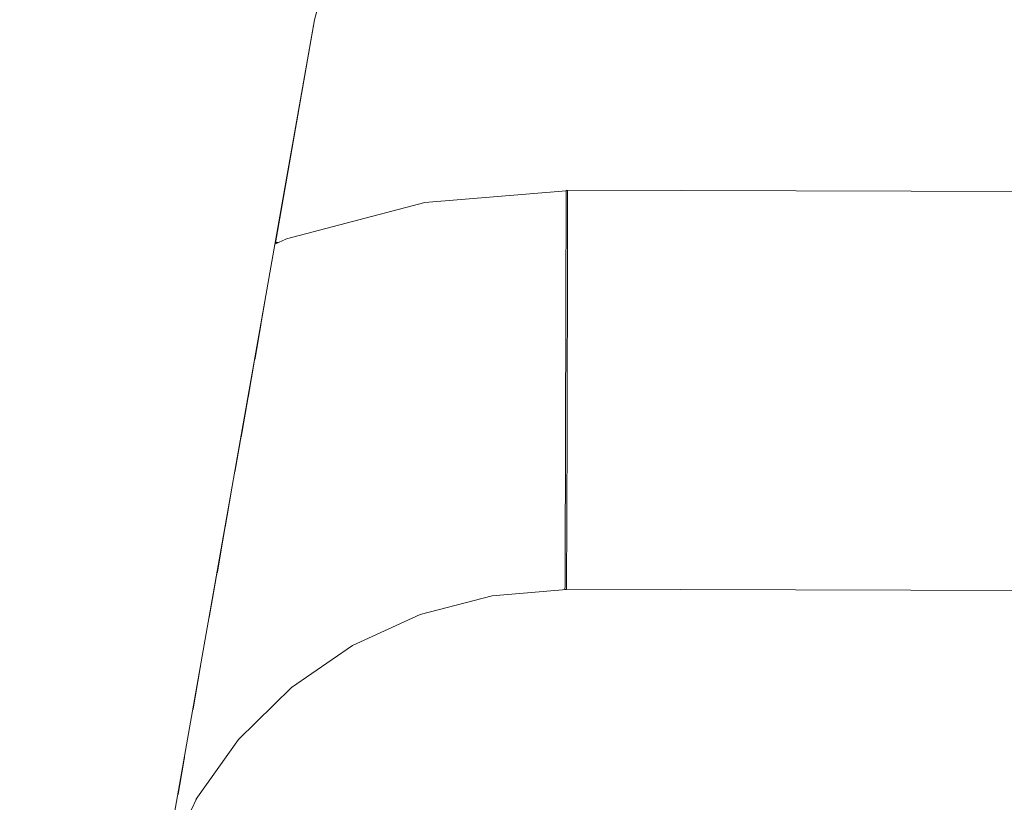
# Model space of a CAD drawing. Header units: millimetres. Extents: x -30280 to 309309, y -17460 to 4378.
# Tile 485 of 656: x 149482 to 149521, y -14528 to -14496. Entities that reach past the tile are written whole.
import ezdxf

# ---------------------------------------------------------------- set-up
doc = ezdxf.new("R2010")
doc.units = ezdxf.units.MM
doc.header["$MEASUREMENT"] = 0
doc.linetypes.add('Wipeout_Contour', pattern=[1000, 0, -1000])
doc.layers.add('P1_PLANTA PRIMERA_4_Nuevo_08_E_Envans secs', color=7, linetype='Continuous')
doc.layers.add('P1_PLANTA PRIMERA_4_Nuevo_09_EI_Mobiliari general', color=7, linetype='Continuous')
doc.layers.add('P1_PLANTA PRIMERA_4_Nuevo_09_EI_Mobiliari general_Pluma_Nº__1', color=7, linetype='Continuous', lineweight=5)

msp = doc.modelspace()

# ---------------------------------------------------------------- wipeouts: each hides what was drawn before it
at = {"color": 254, "linetype": 'Wipeout_Contour', "lineweight": 0, "ltscale": 1501784.689083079}
msp.add_wipeout([(149453.929, -14469.75), (149453.929, -14505.297), (149475.572, -14505.297), (149477.638, -14493.585), (149479.13, -14488.018), (149481.569, -14482.795), (149484.879, -14478.077), (149488.96, -14474.006), (149493.686, -14470.707), (149495.751, -14469.75)], dxfattribs=at).dxf.layer = 'P1_PLANTA PRIMERA_4_Nuevo_09_EI_Mobiliari general'
at = {"color": 254, "linetype": 'Wipeout_Contour', "lineweight": 0, "ltscale": 450582.920668}
msp.add_wipeout([(149491.431, -14507.497), (149491.227, -14508.653), (149492.871, -14507.902)], dxfattribs=at).dxf.layer = 'P1_PLANTA PRIMERA_4_Nuevo_09_EI_Mobiliari general'
at = {"color": 254, "linetype": 'Wipeout_Contour', "lineweight": 0, "ltscale": 450578.375796}
msp.add_wipeout([(149488.179, -14525.94), (149487.906, -14527.492), (149489.625, -14525.078)], dxfattribs=at).dxf.layer = 'P1_PLANTA PRIMERA_4_Nuevo_09_EI_Mobiliari general'

# ---------------------------------------------------------------- next in the draw order: wipeouts: each hides what was drawn before it
at = {"color": 254, "linetype": 'Wipeout_Contour', "lineweight": 0, "ltscale": 4210604.900620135}
msp.add_wipeout([(149493.395, -14496.363), (149491.819, -14505.297), (149497.826, -14503.696), (149503.486, -14503.223), (149678.929, -14503.678), (149854.372, -14503.196), (149860.032, -14503.696), (149865.582, -14505.147), (149864.463, -14496.363), (149863.694, -14493.495), (149862.438, -14490.805), (149860.733, -14488.374), (149858.631, -14486.277), (149856.196, -14484.578), (149853.503, -14483.328), (149850.633, -14482.566), (149847.674, -14482.315), (149692.121, -14482.728), (149678.929, -14482.764), (149665.738, -14482.801), (149510.184, -14482.293), (149507.225, -14482.566), (149504.355, -14483.328), (149501.662, -14484.578), (149499.227, -14486.277), (149497.125, -14488.374), (149495.42, -14490.805), (149494.164, -14493.495)], dxfattribs=at).dxf.layer = 'P1_PLANTA PRIMERA_4_Nuevo_09_EI_Mobiliari general'
at = {"color": 254, "linetype": 'Wipeout_Contour', "lineweight": 0, "ltscale": 600694.370176}
msp.add_wipeout([(149428.929, -14815.895), (149485.516, -14494.974), (149484.148, -14494.733), (149428.929, -14807.895)], dxfattribs=at).dxf.layer = 'P1_PLANTA PRIMERA_4_Nuevo_09_EI_Mobiliari general'
at = {"color": 254, "linetype": 'Wipeout_Contour', "lineweight": 0, "ltscale": 600778.032871}
msp.add_wipeout([(149491.227, -14508.653), (149490.99, -14509.999), (149493.207, -14508.987), (149492.871, -14507.902)], dxfattribs=at).dxf.layer = 'P1_PLANTA PRIMERA_4_Nuevo_09_EI_Mobiliari general'

# ---------------------------------------------------------------- next in the draw order: wipeouts: each hides what was drawn before it
at = {"color": 254, "linetype": 'Wipeout_Contour', "lineweight": 0, "ltscale": 600699.310629}
msp.add_wipeout([(149428.929, -14815.895), (149430.34, -14815.895), (149486.884, -14495.215), (149485.516, -14494.974)], dxfattribs=at).dxf.layer = 'P1_PLANTA PRIMERA_4_Nuevo_09_EI_Mobiliari general'
at = {"color": 254, "linetype": 'Wipeout_Contour', "lineweight": 0, "ltscale": 450593.280553}
msp.add_wipeout([(149497.806, -14503.819), (149492.235, -14505.276), (149497.826, -14504.178)], dxfattribs=at).dxf.layer = 'P1_PLANTA PRIMERA_4_Nuevo_09_EI_Mobiliari general'
at = {"color": 254, "linetype": 'Wipeout_Contour', "lineweight": 0, "ltscale": 450791.353756}
msp.add_wipeout([(149503.485, -14504.268), (149678.929, -14504.75), (149503.486, -14503.678)], dxfattribs=at).dxf.layer = 'P1_PLANTA PRIMERA_4_Nuevo_09_EI_Mobiliari general'

# ---------------------------------------------------------------- next in the draw order: wipeouts: each hides what was drawn before it
at = {"color": 254, "linetype": 'Wipeout_Contour', "lineweight": 0, "ltscale": 600704.803329}
msp.add_wipeout([(149430.34, -14815.895), (149431.707, -14815.895), (149488.211, -14495.449), (149486.884, -14495.215)], dxfattribs=at).dxf.layer = 'P1_PLANTA PRIMERA_4_Nuevo_09_EI_Mobiliari general'
at = {"color": 254, "linetype": 'Wipeout_Contour', "lineweight": 0, "ltscale": 450593.551486}
msp.add_wipeout([(149497.826, -14504.178), (149492.276, -14505.63), (149497.888, -14504.762)], dxfattribs=at).dxf.layer = 'P1_PLANTA PRIMERA_4_Nuevo_09_EI_Mobiliari general'

# ---------------------------------------------------------------- next in the draw order: wipeouts: each hides what was drawn before it
at = {"color": 254, "linetype": 'Wipeout_Contour', "lineweight": 0, "ltscale": 450594.044678}
msp.add_wipeout([(149497.888, -14504.762), (149492.399, -14506.198), (149497.989, -14505.554)], dxfattribs=at).dxf.layer = 'P1_PLANTA PRIMERA_4_Nuevo_09_EI_Mobiliari general'

# ---------------------------------------------------------------- next in the draw order: wipeouts: each hides what was drawn before it
at = {"color": 254, "linetype": 'Wipeout_Contour', "lineweight": 0, "ltscale": 450594.745588}
msp.add_wipeout([(149497.989, -14505.554), (149492.599, -14506.963), (149498.126, -14506.528)], dxfattribs=at).dxf.layer = 'P1_PLANTA PRIMERA_4_Nuevo_09_EI_Mobiliari general'

# ---------------------------------------------------------------- next in the draw order: wipeouts: each hides what was drawn before it
at = {"color": 254, "linetype": 'Wipeout_Contour', "lineweight": 0, "ltscale": 600791.677619}
msp.add_wipeout([(149498.126, -14506.528), (149492.871, -14507.902), (149493.207, -14508.987), (149498.295, -14507.656)], dxfattribs=at).dxf.layer = 'P1_PLANTA PRIMERA_4_Nuevo_09_EI_Mobiliari general'

# ---------------------------------------------------------------- next in the draw order: wipeouts: each hides what was drawn before it
at = {"color": 254, "linetype": 'Wipeout_Contour', "lineweight": 0, "ltscale": 600812.113295}
msp.add_wipeout([(149498.126, -14506.528), (149498.295, -14507.656), (149503.478, -14507.223), (149503.481, -14506.081)], dxfattribs=at).dxf.layer = 'P1_PLANTA PRIMERA_4_Nuevo_09_EI_Mobiliari general'
at = {"color": 254, "linetype": 'Wipeout_Contour', "lineweight": 0, "ltscale": 600778.749401}
msp.add_wipeout([(149490.99, -14509.999), (149490.727, -14511.494), (149493.595, -14510.183), (149493.207, -14508.987)], dxfattribs=at).dxf.layer = 'P1_PLANTA PRIMERA_4_Nuevo_09_EI_Mobiliari general'

# ---------------------------------------------------------------- next in the draw order: wipeouts: each hides what was drawn before it
at = {"color": 254, "linetype": 'Wipeout_Contour', "lineweight": 0, "ltscale": 600793.204969}
msp.add_wipeout([(149498.295, -14507.656), (149493.207, -14508.987), (149493.595, -14510.183), (149498.491, -14508.903)], dxfattribs=at).dxf.layer = 'P1_PLANTA PRIMERA_4_Nuevo_09_EI_Mobiliari general'

# ---------------------------------------------------------------- next in the draw order: wipeouts: each hides what was drawn before it
at = {"color": 254, "linetype": 'Wipeout_Contour', "lineweight": 0, "ltscale": 600812.925939}
msp.add_wipeout([(149498.295, -14507.656), (149498.491, -14508.903), (149503.475, -14508.487), (149503.478, -14507.223)], dxfattribs=at).dxf.layer = 'P1_PLANTA PRIMERA_4_Nuevo_09_EI_Mobiliari general'
at = {"color": 254, "linetype": 'Wipeout_Contour', "lineweight": 0, "ltscale": 600779.556909}
msp.add_wipeout([(149490.727, -14511.494), (149490.445, -14513.092), (149494.025, -14511.456), (149493.595, -14510.183)], dxfattribs=at).dxf.layer = 'P1_PLANTA PRIMERA_4_Nuevo_09_EI_Mobiliari general'

# ---------------------------------------------------------------- next in the draw order: wipeouts: each hides what was drawn before it
at = {"color": 254, "linetype": 'Wipeout_Contour', "lineweight": 0, "ltscale": 601171.890372}
msp.add_wipeout([(149503.481, -14506.054), (149503.478, -14507.196), (149678.929, -14507.678), (149678.929, -14506.536)], dxfattribs=at).dxf.layer = 'P1_PLANTA PRIMERA_4_Nuevo_09_EI_Mobiliari general'
at = {"color": 254, "linetype": 'Wipeout_Contour', "lineweight": 0, "ltscale": 600794.911824}
msp.add_wipeout([(149498.491, -14508.903), (149493.595, -14510.183), (149494.025, -14511.456), (149498.707, -14510.232)], dxfattribs=at).dxf.layer = 'P1_PLANTA PRIMERA_4_Nuevo_09_EI_Mobiliari general'

# ---------------------------------------------------------------- next in the draw order: wipeouts: each hides what was drawn before it
at = {"color": 254, "linetype": 'Wipeout_Contour', "lineweight": 0, "ltscale": 600813.824848}
msp.add_wipeout([(149498.491, -14508.903), (149498.707, -14510.232), (149503.471, -14509.834), (149503.475, -14508.487)], dxfattribs=at).dxf.layer = 'P1_PLANTA PRIMERA_4_Nuevo_09_EI_Mobiliari general'
at = {"color": 254, "linetype": 'Wipeout_Contour', "lineweight": 0, "ltscale": 600780.469871}
msp.add_wipeout([(149490.445, -14513.092), (149490.198, -14514.49), (149494.483, -14512.766), (149494.025, -14511.456)], dxfattribs=at).dxf.layer = 'P1_PLANTA PRIMERA_4_Nuevo_09_EI_Mobiliari general'

# ---------------------------------------------------------------- next in the draw order: wipeouts: each hides what was drawn before it
at = {"color": 254, "linetype": 'Wipeout_Contour', "lineweight": 0, "ltscale": 601172.348977}
msp.add_wipeout([(149503.478, -14507.196), (149503.475, -14508.46), (149678.929, -14508.942), (149678.929, -14507.678)], dxfattribs=at).dxf.layer = 'P1_PLANTA PRIMERA_4_Nuevo_09_EI_Mobiliari general'
at = {"color": 254, "linetype": 'Wipeout_Contour', "lineweight": 0, "ltscale": 600796.746312}
msp.add_wipeout([(149498.707, -14510.232), (149494.025, -14511.456), (149494.483, -14512.766), (149498.938, -14511.601)], dxfattribs=at).dxf.layer = 'P1_PLANTA PRIMERA_4_Nuevo_09_EI_Mobiliari general'
at = {"color": 254, "linetype": 'Wipeout_Contour', "lineweight": 0, "ltscale": 600773.814669}
msp.add_wipeout([(149490.146, -14514.783), (149489.809, -14516.699), (149490.994, -14515.884), (149490.302, -14514.677)], dxfattribs=at).dxf.layer = 'P1_PLANTA PRIMERA_4_Nuevo_09_EI_Mobiliari general'

# ---------------------------------------------------------------- next in the draw order: wipeouts: each hides what was drawn before it
at = {"color": 254, "linetype": 'Wipeout_Contour', "lineweight": 0, "ltscale": 600814.907263}
msp.add_wipeout([(149503.534, -14509.828), (149498.707, -14510.232), (149498.938, -14511.601), (149503.53, -14511.218)], dxfattribs=at).dxf.layer = 'P1_PLANTA PRIMERA_4_Nuevo_09_EI_Mobiliari general'
at = {"color": 254, "linetype": 'Wipeout_Contour', "lineweight": 0, "ltscale": 600782.496573}
msp.add_wipeout([(149494.483, -14512.766), (149490.302, -14514.677), (149490.994, -14515.884), (149494.955, -14514.074)], dxfattribs=at).dxf.layer = 'P1_PLANTA PRIMERA_4_Nuevo_09_EI_Mobiliari general'

# ---------------------------------------------------------------- next in the draw order: wipeouts: each hides what was drawn before it
at = {"color": 254, "linetype": 'Wipeout_Contour', "lineweight": 0, "ltscale": 601172.846365}
msp.add_wipeout([(149503.475, -14508.46), (149503.471, -14509.807), (149678.929, -14510.289), (149678.929, -14508.942)], dxfattribs=at).dxf.layer = 'P1_PLANTA PRIMERA_4_Nuevo_09_EI_Mobiliari general'
at = {"color": 254, "linetype": 'Wipeout_Contour', "lineweight": 0, "ltscale": 600798.65273}
msp.add_wipeout([(149498.938, -14511.601), (149494.483, -14512.766), (149494.955, -14514.074), (149499.176, -14512.97)], dxfattribs=at).dxf.layer = 'P1_PLANTA PRIMERA_4_Nuevo_09_EI_Mobiliari general'
at = {"color": 254, "linetype": 'Wipeout_Contour', "lineweight": 0, "ltscale": 600774.998666}
msp.add_wipeout([(149489.809, -14516.699), (149489.48, -14518.566), (149491.687, -14517.049), (149490.994, -14515.884)], dxfattribs=at).dxf.layer = 'P1_PLANTA PRIMERA_4_Nuevo_09_EI_Mobiliari general'

# ---------------------------------------------------------------- next in the draw order: wipeouts: each hides what was drawn before it
at = {"color": 254, "linetype": 'Wipeout_Contour', "lineweight": 0, "ltscale": 600815.895126}
msp.add_wipeout([(149503.53, -14511.218), (149498.938, -14511.601), (149499.176, -14512.97), (149503.526, -14512.607)], dxfattribs=at).dxf.layer = 'P1_PLANTA PRIMERA_4_Nuevo_09_EI_Mobiliari general'
at = {"color": 254, "linetype": 'Wipeout_Contour', "lineweight": 0, "ltscale": 600785.291144}
msp.add_wipeout([(149494.955, -14514.074), (149490.994, -14515.884), (149491.687, -14517.049), (149495.428, -14515.339)], dxfattribs=at).dxf.layer = 'P1_PLANTA PRIMERA_4_Nuevo_09_EI_Mobiliari general'

# ---------------------------------------------------------------- next in the draw order: wipeouts: each hides what was drawn before it
at = {"color": 254, "linetype": 'Wipeout_Contour', "lineweight": 0, "ltscale": 751566.786635}
msp.add_wipeout([(149503.471, -14509.807), (149503.53, -14511.196), (149678.929, -14511.678), (149685.467, -14511.661), (149685.471, -14510.307)], dxfattribs=at).dxf.layer = 'P1_PLANTA PRIMERA_4_Nuevo_09_EI_Mobiliari general'
at = {"color": 254, "linetype": 'Wipeout_Contour', "lineweight": 0, "ltscale": 600800.573249}
msp.add_wipeout([(149499.176, -14512.97), (149494.955, -14514.074), (149495.428, -14515.339), (149499.413, -14514.297)], dxfattribs=at).dxf.layer = 'P1_PLANTA PRIMERA_4_Nuevo_09_EI_Mobiliari general'
at = {"color": 254, "linetype": 'Wipeout_Contour', "lineweight": 0, "ltscale": 600776.243083}
msp.add_wipeout([(149489.48, -14518.565), (149489.169, -14520.327), (149492.358, -14518.136), (149491.687, -14517.049)], dxfattribs=at).dxf.layer = 'P1_PLANTA PRIMERA_4_Nuevo_09_EI_Mobiliari general'

# ---------------------------------------------------------------- next in the draw order: wipeouts: each hides what was drawn before it
at = {"color": 254, "linetype": 'Wipeout_Contour', "lineweight": 0, "ltscale": 600816.883003}
msp.add_wipeout([(149503.526, -14512.607), (149499.176, -14512.97), (149499.413, -14514.297), (149503.522, -14513.954)], dxfattribs=at).dxf.layer = 'P1_PLANTA PRIMERA_4_Nuevo_09_EI_Mobiliari general'
at = {"color": 254, "linetype": 'Wipeout_Contour', "lineweight": 0, "ltscale": 600788.028183}
msp.add_wipeout([(149495.428, -14515.339), (149491.687, -14517.049), (149492.358, -14518.136), (149495.886, -14516.524)], dxfattribs=at).dxf.layer = 'P1_PLANTA PRIMERA_4_Nuevo_09_EI_Mobiliari general'

# ---------------------------------------------------------------- next in the draw order: wipeouts: each hides what was drawn before it
at = {"color": 254, "linetype": 'Wipeout_Contour', "lineweight": 0, "ltscale": 751541.317694}
msp.add_wipeout([(149503.53, -14511.196), (149503.526, -14512.585), (149672.395, -14513.05), (149672.391, -14511.696), (149678.929, -14511.678)], dxfattribs=at).dxf.layer = 'P1_PLANTA PRIMERA_4_Nuevo_09_EI_Mobiliari general'
at = {"color": 254, "linetype": 'Wipeout_Contour', "lineweight": 0, "ltscale": 600802.449673}
msp.add_wipeout([(149499.413, -14514.297), (149495.428, -14515.339), (149495.886, -14516.524), (149499.644, -14515.541)], dxfattribs=at).dxf.layer = 'P1_PLANTA PRIMERA_4_Nuevo_09_EI_Mobiliari general'
at = {"color": 254, "linetype": 'Wipeout_Contour', "lineweight": 0, "ltscale": 600778.352759}
msp.add_wipeout([(149492.358, -14518.136), (149489.169, -14520.327), (149489.98, -14521.18), (149492.988, -14519.113)], dxfattribs=at).dxf.layer = 'P1_PLANTA PRIMERA_4_Nuevo_09_EI_Mobiliari general'

# ---------------------------------------------------------------- next in the draw order: wipeouts: each hides what was drawn before it
at = {"color": 254, "linetype": 'Wipeout_Contour', "lineweight": 0, "ltscale": 600817.841073}
msp.add_wipeout([(149503.522, -14513.954), (149499.413, -14514.297), (149499.644, -14515.541), (149503.519, -14515.218)], dxfattribs=at).dxf.layer = 'P1_PLANTA PRIMERA_4_Nuevo_09_EI_Mobiliari general'
at = {"color": 254, "linetype": 'Wipeout_Contour', "lineweight": 0, "ltscale": 600790.624713}
msp.add_wipeout([(149495.886, -14516.524), (149492.358, -14518.136), (149492.988, -14519.113), (149496.315, -14517.592)], dxfattribs=at).dxf.layer = 'P1_PLANTA PRIMERA_4_Nuevo_09_EI_Mobiliari general'
at = {"color": 254, "linetype": 'Wipeout_Contour', "lineweight": 0, "ltscale": 600773.14414}
msp.add_wipeout([(149488.817, -14522.323), (149488.509, -14524.069), (149490.714, -14521.904), (149489.98, -14521.18)], dxfattribs=at).dxf.layer = 'P1_PLANTA PRIMERA_4_Nuevo_09_EI_Mobiliari general'

# ---------------------------------------------------------------- next in the draw order: wipeouts: each hides what was drawn before it
at = {"color": 254, "linetype": 'Wipeout_Contour', "lineweight": 0, "ltscale": 601187.548615}
msp.add_wipeout([(149503.523, -14513.932), (149685.459, -14514.433), (149685.463, -14513.086), (149503.526, -14512.585)], dxfattribs=at).dxf.layer = 'P1_PLANTA PRIMERA_4_Nuevo_09_EI_Mobiliari general'
at = {"color": 254, "linetype": 'Wipeout_Contour', "lineweight": 0, "ltscale": 600804.225212}
msp.add_wipeout([(149499.644, -14515.541), (149495.886, -14516.524), (149496.315, -14517.592), (149499.86, -14516.665)], dxfattribs=at).dxf.layer = 'P1_PLANTA PRIMERA_4_Nuevo_09_EI_Mobiliari general'
at = {"color": 254, "linetype": 'Wipeout_Contour', "lineweight": 0, "ltscale": 600781.412636}
msp.add_wipeout([(149492.988, -14519.113), (149489.98, -14521.18), (149490.714, -14521.904), (149493.558, -14519.949)], dxfattribs=at).dxf.layer = 'P1_PLANTA PRIMERA_4_Nuevo_09_EI_Mobiliari general'
at = {"color": 254, "linetype": 'Wipeout_Contour', "lineweight": 0, "ltscale": 450583.368743}
msp.add_wipeout([(149491.346, -14522.477), (149489.013, -14524.77), (149491.86, -14522.883)], dxfattribs=at).dxf.layer = 'P1_PLANTA PRIMERA_4_Nuevo_09_EI_Mobiliari general'

# ---------------------------------------------------------------- next in the draw order: wipeouts: each hides what was drawn before it
at = {"color": 254, "linetype": 'Wipeout_Contour', "lineweight": 0, "ltscale": 600818.740483}
msp.add_wipeout([(149503.519, -14515.218), (149499.644, -14515.541), (149499.86, -14516.665), (149503.515, -14516.36)], dxfattribs=at).dxf.layer = 'P1_PLANTA PRIMERA_4_Nuevo_09_EI_Mobiliari general'
at = {"color": 254, "linetype": 'Wipeout_Contour', "lineweight": 0, "ltscale": 600793.002086}
msp.add_wipeout([(149496.315, -14517.592), (149492.988, -14519.113), (149493.558, -14519.949), (149496.704, -14518.511)], dxfattribs=at).dxf.layer = 'P1_PLANTA PRIMERA_4_Nuevo_09_EI_Mobiliari general'
at = {"color": 254, "linetype": 'Wipeout_Contour', "lineweight": 0, "ltscale": 450584.913674}
msp.add_wipeout([(149491.86, -14522.883), (149489.625, -14525.078), (149492.238, -14523.109)], dxfattribs=at).dxf.layer = 'P1_PLANTA PRIMERA_4_Nuevo_09_EI_Mobiliari general'

# ---------------------------------------------------------------- next in the draw order: wipeouts: each hides what was drawn before it
at = {"color": 254, "linetype": 'Wipeout_Contour', "lineweight": 0, "ltscale": 600710.044442}
msp.add_wipeout([(149431.707, -14815.895), (149432.991, -14815.895), (149489.455, -14495.668), (149488.211, -14495.449)], dxfattribs=at).dxf.layer = 'P1_PLANTA PRIMERA_4_Nuevo_09_EI_Mobiliari general'
at = {"color": 254, "linetype": 'Wipeout_Contour', "lineweight": 0, "ltscale": 601162.045119}
msp.add_wipeout([(149503.523, -14513.932), (149503.519, -14515.196), (149672.403, -14515.661), (149672.399, -14514.433)], dxfattribs=at).dxf.layer = 'P1_PLANTA PRIMERA_4_Nuevo_09_EI_Mobiliari general'
at = {"color": 254, "linetype": 'Wipeout_Contour', "lineweight": 0, "ltscale": 450605.454552}
msp.add_wipeout([(149499.86, -14516.665), (149496.315, -14517.592), (149500.056, -14517.635)], dxfattribs=at).dxf.layer = 'P1_PLANTA PRIMERA_4_Nuevo_09_EI_Mobiliari general'
at = {"color": 254, "linetype": 'Wipeout_Contour', "lineweight": 0, "ltscale": 450588.684937}
msp.add_wipeout([(149493.558, -14519.949), (149490.714, -14521.904), (149494.049, -14520.619)], dxfattribs=at).dxf.layer = 'P1_PLANTA PRIMERA_4_Nuevo_09_EI_Mobiliari general'

# ---------------------------------------------------------------- next in the draw order: wipeouts: each hides what was drawn before it
at = {"color": 254, "linetype": 'Wipeout_Contour', "lineweight": 0, "ltscale": 600714.874665}
msp.add_wipeout([(149434.151, -14815.895), (149490.58, -14495.867), (149489.455, -14495.668), (149432.991, -14815.895)], dxfattribs=at).dxf.layer = 'P1_PLANTA PRIMERA_4_Nuevo_09_EI_Mobiliari general'
at = {"color": 254, "linetype": 'Wipeout_Contour', "lineweight": 0, "ltscale": 450615.79962}
msp.add_wipeout([(149503.515, -14516.36), (149499.86, -14516.665), (149503.512, -14517.346)], dxfattribs=at).dxf.layer = 'P1_PLANTA PRIMERA_4_Nuevo_09_EI_Mobiliari general'
at = {"color": 254, "linetype": 'Wipeout_Contour', "lineweight": 0, "ltscale": 450597.129136}
msp.add_wipeout([(149496.704, -14518.511), (149493.558, -14519.949), (149497.039, -14519.253)], dxfattribs=at).dxf.layer = 'P1_PLANTA PRIMERA_4_Nuevo_09_EI_Mobiliari general'
at = {"color": 254, "linetype": 'Wipeout_Contour', "lineweight": 0, "ltscale": 450590.341272}
msp.add_wipeout([(149494.049, -14520.619), (149491.346, -14522.477), (149494.448, -14521.104)], dxfattribs=at).dxf.layer = 'P1_PLANTA PRIMERA_4_Nuevo_09_EI_Mobiliari general'

# ---------------------------------------------------------------- next in the draw order: wipeouts: each hides what was drawn before it
at = {"color": 254, "linetype": 'Wipeout_Contour', "lineweight": 0, "ltscale": 450527.919788}
msp.add_wipeout([(149434.151, -14815.895), (149435.152, -14815.895), (149491.551, -14496.038)], dxfattribs=at).dxf.layer = 'P1_PLANTA PRIMERA_4_Nuevo_09_EI_Mobiliari general'
at = {"color": 254, "linetype": 'Wipeout_Contour', "lineweight": 0, "ltscale": 601162.510041}
msp.add_wipeout([(149503.515, -14516.338), (149672.406, -14516.803), (149672.403, -14515.696), (149503.519, -14515.196)], dxfattribs=at).dxf.layer = 'P1_PLANTA PRIMERA_4_Nuevo_09_EI_Mobiliari general'
at = {"color": 254, "linetype": 'Wipeout_Contour', "lineweight": 0, "ltscale": 450606.452261}
msp.add_wipeout([(149500.056, -14517.635), (149496.704, -14518.511), (149500.225, -14518.42)], dxfattribs=at).dxf.layer = 'P1_PLANTA PRIMERA_4_Nuevo_09_EI_Mobiliari general'
at = {"color": 254, "linetype": 'Wipeout_Contour', "lineweight": 0, "ltscale": 450598.387424}
msp.add_wipeout([(149497.039, -14519.253), (149494.049, -14520.619), (149497.311, -14519.796)], dxfattribs=at).dxf.layer = 'P1_PLANTA PRIMERA_4_Nuevo_09_EI_Mobiliari general'
at = {"color": 254, "linetype": 'Wipeout_Contour', "lineweight": 0, "ltscale": 450591.618597}
msp.add_wipeout([(149494.448, -14521.104), (149491.86, -14522.883), (149494.742, -14521.388)], dxfattribs=at).dxf.layer = 'P1_PLANTA PRIMERA_4_Nuevo_09_EI_Mobiliari general'

# ---------------------------------------------------------------- next in the draw order: wipeouts: each hides what was drawn before it
at = {"color": 254, "linetype": 'Wipeout_Contour', "lineweight": 0, "ltscale": 450532.52}
msp.add_wipeout([(149436.562, -14815.895), (149492.919, -14496.279), (149435.964, -14815.895)], dxfattribs=at).dxf.layer = 'P1_PLANTA PRIMERA_4_Nuevo_09_EI_Mobiliari general'
at = {"color": 254, "linetype": 'Wipeout_Contour', "lineweight": 0, "ltscale": 450616.259583}
msp.add_wipeout([(149503.512, -14517.346), (149500.056, -14517.635), (149503.509, -14518.146)], dxfattribs=at).dxf.layer = 'P1_PLANTA PRIMERA_4_Nuevo_09_EI_Mobiliari general'
at = {"color": 254, "linetype": 'Wipeout_Contour', "lineweight": 0, "ltscale": 450607.267587}
msp.add_wipeout([(149500.225, -14518.42), (149497.039, -14519.253), (149500.362, -14518.998)], dxfattribs=at).dxf.layer = 'P1_PLANTA PRIMERA_4_Nuevo_09_EI_Mobiliari general'
at = {"color": 254, "linetype": 'Wipeout_Contour', "lineweight": 0, "ltscale": 450599.35312}
msp.add_wipeout([(149497.311, -14519.796), (149494.448, -14521.104), (149497.512, -14520.122)], dxfattribs=at).dxf.layer = 'P1_PLANTA PRIMERA_4_Nuevo_09_EI_Mobiliari general'

# ---------------------------------------------------------------- next in the draw order: wipeouts: each hides what was drawn before it
at = {"color": 254, "linetype": 'Wipeout_Contour', "lineweight": 0, "ltscale": 600686.002662}
msp.add_wipeout([(149428.929, -14800.138), (149482.821, -14494.499), (149481.577, -14494.279), (149428.929, -14792.86)], dxfattribs=at).dxf.layer = 'P1_PLANTA PRIMERA_4_Nuevo_09_EI_Mobiliari general'
at = {"color": 254, "linetype": 'Wipeout_Contour', "lineweight": 0, "ltscale": 450616.642872}
msp.add_wipeout([(149503.509, -14518.146), (149500.225, -14518.42), (149503.507, -14518.735)], dxfattribs=at).dxf.layer = 'P1_PLANTA PRIMERA_4_Nuevo_09_EI_Mobiliari general'
at = {"color": 254, "linetype": 'Wipeout_Contour', "lineweight": 0, "ltscale": 450607.883909}
msp.add_wipeout([(149500.362, -14518.998), (149497.311, -14519.796), (149500.463, -14519.35)], dxfattribs=at).dxf.layer = 'P1_PLANTA PRIMERA_4_Nuevo_09_EI_Mobiliari general'

# ---------------------------------------------------------------- next in the draw order: wipeouts: each hides what was drawn before it
at = {"color": 254, "linetype": 'Wipeout_Contour', "lineweight": 0, "ltscale": 600690.088315}
msp.add_wipeout([(149428.929, -14807.895), (149484.148, -14494.733), (149482.821, -14494.499), (149428.929, -14800.138)], dxfattribs=at).dxf.layer = 'P1_PLANTA PRIMERA_4_Nuevo_09_EI_Mobiliari general'
at = {"color": 254, "linetype": 'Wipeout_Contour', "lineweight": 0, "ltscale": 450616.948243}
msp.add_wipeout([(149503.507, -14518.735), (149500.362, -14518.998), (149503.505, -14519.096)], dxfattribs=at).dxf.layer = 'P1_PLANTA PRIMERA_4_Nuevo_09_EI_Mobiliari general'

# ---------------------------------------------------------------- next in the draw order: wipeouts: each hides what was drawn before it
at = {"color": 254, "linetype": 'Wipeout_Contour', "lineweight": 0, "ltscale": 450788.91835}
msp.add_wipeout([(149503.509, -14518.124), (149672.412, -14518.589), (149503.512, -14517.324)], dxfattribs=at).dxf.layer = 'P1_PLANTA PRIMERA_4_Nuevo_09_EI_Mobiliari general'

# ---------------------------------------------------------------- next in the draw order: wipeouts: each hides what was drawn before it
at = {"color": 254, "linetype": 'Wipeout_Contour', "lineweight": 0, "ltscale": 450789.0997}
msp.add_wipeout([(149503.507, -14518.714), (149672.414, -14519.178), (149503.509, -14518.124)], dxfattribs=at).dxf.layer = 'P1_PLANTA PRIMERA_4_Nuevo_09_EI_Mobiliari general'

# ---------------------------------------------------------------- next in the draw order: wipeouts: each hides what was drawn before it
at = {"color": 254, "linetype": 'Wipeout_Contour', "lineweight": 0, "ltscale": 450789.212383}
msp.add_wipeout([(149503.505, -14519.075), (149672.416, -14519.539), (149503.507, -14518.714)], dxfattribs=at).dxf.layer = 'P1_PLANTA PRIMERA_4_Nuevo_09_EI_Mobiliari general'

# ---------------------------------------------------------------- next in the draw order: wipeouts: each hides what was drawn before it
at = {"color": 254, "linetype": 'Wipeout_Contour', "lineweight": 0, "ltscale": 11546169.40718183}
msp.add_wipeout([(147377.62, -12475.052), (147377.62, -14920.051), (147901.155, -14920.052), (147903.854, -14904.977), (147970.958, -14530.194), (147971.595, -14527.856), (147975.525, -14505.564), (147953.929, -14505.564), (147953.929, -14449.995), (147967.565, -14023.885), (148390.293, -14023.885), (148403.857, -14449.995), (148403.929, -14505.564), (148382.333, -14505.564), (148386.263, -14527.856), (148386.9, -14530.194), (148428.929, -14764.931), (148470.958, -14530.194), (148471.595, -14527.856), (148475.525, -14505.564), (148453.929, -14505.564), (148453.929, -14449.995), (148467.565, -14023.885), (148890.293, -14023.885), (148903.857, -14449.995), (148903.929, -14505.564), (148882.333, -14505.564), (148886.263, -14527.856), (148886.9, -14530.194), (148928.929, -14764.931), (148970.958, -14530.194), (148971.595, -14527.856), (148975.525, -14505.564), (148953.929, -14505.564), (148953.929, -14449.995), (148967.565, -14023.885), (149390.293, -14023.885), (149403.857, -14449.995), (149403.929, -14505.564), (149382.333, -14505.564), (149386.263, -14527.856), (149386.9, -14530.194), (149428.929, -14764.931), (149470.958, -14530.194), (149471.595, -14527.856), (149475.525, -14505.564), (149453.929, -14505.564), (149453.929, -14449.995), (149467.565, -14023.885), (149890.293, -14023.885), (149903.857, -14449.995), (149903.929, -14505.564), (149882.333, -14505.564), (149886.263, -14527.856), (149886.9, -14530.194), (149928.929, -14764.931), (149970.958, -14530.194), (149971.595, -14527.856), (149975.525, -14505.564), (149953.929, -14505.564), (149953.929, -14449.995), (149967.565, -14023.885), (150390.293, -14023.885), (150403.857, -14449.995), (150403.929, -14505.564), (150382.333, -14505.564), (150386.263, -14527.856), (150386.9, -14530.194), (150428.929, -14764.931), (150470.958, -14530.194), (150471.595, -14527.856), (150475.525, -14505.564), (150453.929, -14505.564), (150453.929, -14449.995), (150467.565, -14023.885), (150732.62, -14023.885), (150732.62, -12475.052)], dxfattribs=at).dxf.layer = 'P1_PLANTA PRIMERA_4_Nuevo_08_E_Envans secs'

# ---------------------------------------------------------------- next in the draw order: linework, layer by layer
at = {"layer": 'P1_PLANTA PRIMERA_4_Nuevo_09_EI_Mobiliari general_Pluma_Nº__1', "color": 7, "linetype": 'Continuous', "lineweight": 5}
for p, q in [((149493.394, -14496.363), (149494.164, -14493.495)), ((149497.827, -14503.696), (149503.486, -14503.223)), ((149503.486, -14503.196), (149503.486, -14503.318)), ((149503.486, -14503.196), (149685.485, -14503.696)), ((149503.486, -14503.318), (149503.486, -14503.678)), ((149503.548, -14503.218), (149503.549, -14503.318)), ((149503.549, -14503.318), (149503.548, -14503.679)), ((149492.276, -14505.147), (149497.827, -14503.696)), ((149503.486, -14503.678), (149503.485, -14504.268)), ((149503.548, -14503.679), (149503.547, -14504.268)), ((149503.485, -14504.268), (149503.483, -14505.068)), ((149503.547, -14504.268), (149503.546, -14505.068)), ((149503.483, -14505.068), (149503.481, -14506.054)), ((149503.546, -14505.068), (149503.544, -14506.054)), ((149491.808, -14505.361), (149492.276, -14505.147)), ((149491.949, -14505.297), (149491.819, -14505.297)), ((149503.481, -14506.054), (149503.478, -14507.196)), ((149503.544, -14506.054), (149503.541, -14507.196)), ((149503.478, -14507.196), (149503.475, -14508.46)), ((149503.541, -14507.196), (149503.538, -14508.46)), ((149503.475, -14508.46), (149503.471, -14509.807)), ((149503.538, -14508.46), (149503.534, -14509.807)), ((149503.471, -14509.807), (149503.468, -14511.196)), ((149503.534, -14509.807), (149503.53, -14511.196)), ((149503.468, -14511.196), (149503.464, -14512.585)), ((149503.53, -14511.196), (149503.526, -14512.585)), ((149503.464, -14512.585), (149503.46, -14513.932)), ((149503.526, -14512.585), (149503.523, -14513.932)), ((149503.46, -14513.932), (149503.456, -14515.196)), ((149503.523, -14513.932), (149503.519, -14515.196)), ((149503.456, -14515.196), (149503.452, -14516.338)), ((149503.519, -14515.196), (149503.515, -14516.338)), ((149503.452, -14516.338), (149503.449, -14517.324)), ((149503.515, -14516.338), (149503.512, -14517.324)), ((149503.449, -14517.324), (149503.447, -14518.124)), ((149503.512, -14517.324), (149503.509, -14518.124)), ((149503.447, -14518.124), (149503.444, -14518.713)), ((149503.509, -14518.124), (149503.507, -14518.714))]:
    msp.add_line(p, q, dxfattribs=at)

# ---------------------------------------------------------------- next in the draw order: wipeouts: each hides what was drawn before it
at = {"color": 254, "linetype": 'Wipeout_Contour', "lineweight": 0, "ltscale": 3759734.869025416}
msp.add_wipeout([(149438.558, -14807.358), (149437.549, -14813.077), (149456.703, -14920.052), (149901.155, -14920.052), (149920.309, -14813.077), (149919.308, -14807.402), (149870.485, -14530.514), (149869.166, -14527.557), (149867.506, -14525.227), (149865.389, -14523.147), (149862.936, -14521.462), (149860.224, -14520.222), (149857.333, -14519.467), (149854.354, -14519.218), (149685.441, -14519.661), (149678.929, -14519.679), (149672.417, -14519.696), (149503.505, -14519.196), (149500.525, -14519.467), (149497.634, -14520.222), (149494.922, -14521.462), (149492.469, -14523.147), (149490.352, -14525.227), (149488.692, -14527.557), (149487.484, -14530.106)], dxfattribs=at).dxf.layer = 'P1_PLANTA PRIMERA_4_Nuevo_08_E_Envans secs'

# ---------------------------------------------------------------- next in the draw order: linework, layer by layer
at = {"layer": 'P1_PLANTA PRIMERA_4_Nuevo_09_EI_Mobiliari general_Pluma_Nº__1', "color": 7, "linetype": 'Continuous', "lineweight": 5}
for p, q in [((149437.052, -14815.895), (149493.394, -14496.363)), ((149503.444, -14518.713), (149503.443, -14519.074)), ((149503.507, -14518.714), (149503.505, -14519.075)), ((149500.525, -14519.466), (149503.505, -14519.218)), ((149503.443, -14519.074), (149503.442, -14519.196)), ((149503.442, -14519.196), (149672.417, -14519.661)), ((149503.505, -14519.075), (149503.504, -14519.218)), ((149497.634, -14520.222), (149500.525, -14519.466)), ((149494.922, -14521.462), (149497.634, -14520.222)), ((149492.47, -14523.147), (149494.922, -14521.462)), ((149490.352, -14525.227), (149492.47, -14523.147)), ((149488.635, -14527.638), (149490.352, -14525.227)), ((149487.484, -14530.106), (149488.693, -14527.557))]:
    msp.add_line(p, q, dxfattribs=at)

doc.saveas('drawing.dxf')
